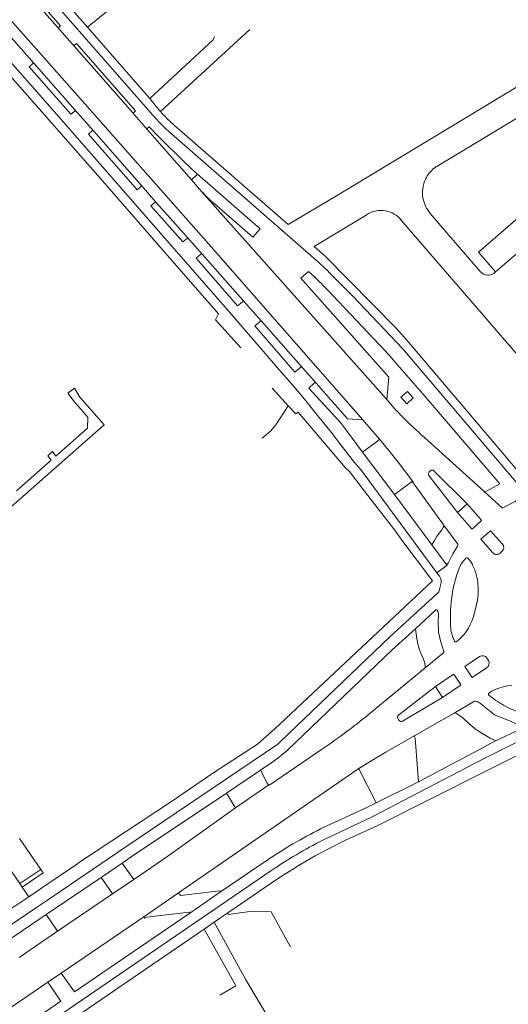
# Model space of a CAD drawing. Extents: x 145000 to 155000, y 457500 to 470000.
# Tile 302 of 548: x 148358 to 148451, y 465123 to 465311. Entities that reach past the tile are written whole.
import ezdxf

# ---------------------------------------------------------------- set-up
doc = ezdxf.new("R2010")
doc.units = 0
doc.header["$LTSCALE"] = 0.2
doc.header["$MEASUREMENT"] = 0
doc.layers.add('kant verharding', color=252, linetype='Continuous', lineweight=0)

msp = doc.modelspace()

# ---------------------------------------------------------------- linework, layer by layer
at = {"layer": 'kant verharding', "lineweight": 0}
for p, q in [((148371.08, 465309.44), (148383.78, 465319.65)), ((148365.97, 465309.66), (148360.37, 465316.03)), ((148365.4, 465309.39), (148360.07, 465315.47)), ((148368.62, 465305.73), (148365.4, 465309.39)), ((148365.68, 465309.39), (148365.97, 465309.66)), ((148385, 465293.36), (148401.98, 465308.99)), ((148360.92, 465302.48), (148356.11, 465307.95)), ((148368.98, 465306.28), (148368.62, 465305.97)), ((148380.22, 465293.47), (148368.98, 465306.28)), ((148379.65, 465293.17), (148368.62, 465305.73)), ((148360.02, 465301.88), (148360.71, 465302.49)), ((148368.71, 465293.7), (148360.92, 465302.48)), ((148367.95, 465292.83), (148360.02, 465301.88)), ((148368.68, 465293.46), (148367.95, 465292.83)), ((148368.71, 465293.7), (148372.28, 465289.64)), ((148382.55, 465289.89), (148379.65, 465293.17)), ((148379.94, 465293.2), (148380.22, 465293.47)), ((148455.59, 465293.78), (148437.78, 465283.03)), ((148371.29, 465289.07), (148371.98, 465289.69)), ((148381.34, 465279.34), (148372.28, 465289.64)), ((148382.86, 465290.43), (148382.52, 465290.17)), ((148390.89, 465280.38), (148382.55, 465289.89)), ((148414.71, 465264.99), (148386.57, 465289.59)), ((148387.68, 465290.7), (148409.28, 465271.84)), ((148380.55, 465278.48), (148371.29, 465289.07)), ((148448.81, 465262.82), (148471.48, 465282.46)), ((148392.04, 465281.41), (148390.89, 465280.38)), ((148390.89, 465280.38), (148392.83, 465278.15)), ((148392.04, 465281.41), (148403.97, 465271.01)), ((148381.28, 465279.1), (148380.55, 465278.48)), ((148381.34, 465279.34), (148384.11, 465276.12)), ((148417.09, 465276.48), (148409.28, 465271.84)), ((148383.19, 465275.43), (148383.96, 465276.11)), ((148389.26, 465268.53), (148383.19, 465275.43)), ((148390.07, 465269.45), (148384.11, 465276.12)), ((148402.59, 465269.45), (148395.13, 465275.92)), ((148424.15, 465273.63), (148414.27, 465267.64)), ((148430.79, 465272.73), (148457.77, 465241.48)), ((148436.35, 465273.98), (148445.87, 465262.93)), ((148403.97, 465271.01), (148402.59, 465269.45)), ((148390.05, 465269.2), (148389.26, 465268.53)), ((148392.98, 465266.14), (148390.07, 465269.45)), ((148391.8, 465265.42), (148392.71, 465266.22)), ((148399.69, 465256.35), (148391.8, 465265.42)), ((148400.67, 465257.44), (148392.98, 465266.14)), ((148413.17, 465262.94), (148411.7, 465261.65)), ((148413.84, 465262.35), (148413.17, 465262.94)), ((148421.67, 465258.16), (148417.96, 465261.88)), ((148426.75, 465248.92), (148416.67, 465259.53)), ((148421.67, 465258.16), (148431.1, 465248.26)), ((148400.62, 465257.13), (148399.69, 465256.35)), ((148404.21, 465253.44), (148400.67, 465257.44)), ((148402.99, 465252.57), (148404.01, 465253.45)), ((148410.6, 465243.73), (148402.99, 465252.57)), ((148411.7, 465244.93), (148404.21, 465253.44)), ((148431.1, 465248.26), (148454.19, 465221.07)), ((148431.89, 465249.84), (148445.49, 465233.83)), ((148411.69, 465244.67), (148410.6, 465243.73)), ((148414.61, 465241.65), (148411.7, 465244.93)), ((148406.27, 465240.7), (148409.33, 465237.31)), ((148413.27, 465240.68), (148414.35, 465241.69)), ((148420.62, 465234.86), (148414.61, 465241.65)), ((148409.33, 465237.31), (148410.75, 465235.84)), ((148429.47, 465236.91), (148428.07, 465238.55)), ((148423.52, 465234.69), (148420.62, 465234.86)), ((148426.71, 465230.97), (148428.49, 465228.86)), ((148429.57, 465220.49), (148423.49, 465228.55)), ((148423.05, 465225.26), (148437.64, 465205.54)), ((148441.57, 465217.03), (148436.07, 465224.11)), ((148436.17, 465224.75), (148436.4, 465224.98)), ((148437.07, 465224.96), (148443.4, 465218.66)), ((148433.01, 465222.85), (148438.9, 465214.7)), ((148436.68, 465210.87), (148429.57, 465220.49)), ((148443.4, 465218.66), (148441.57, 465217.03)), ((148446.08, 465215.64), (148443.4, 465218.66)), ((148441.57, 465217.03), (148444.23, 465213.98)), ((148444.45, 465213.97), (148446.07, 465215.43)), ((148447.85, 465213.55), (148446, 465211.96)), ((148450.13, 465211.03), (148447.85, 465213.55)), ((148436.77, 465204.05), (148430.73, 465212.05)), ((148436.68, 465210.87), (148439.36, 465207.23)), ((148446, 465211.96), (148448.3, 465209.34)), ((148449.66, 465209.29), (148450.02, 465209.62)), ((148438.1, 465204.91), (148437.64, 465205.54)), ((148406.79, 465175.86), (148436.77, 465204.05)), ((148438.03, 465202.13), (148438.37, 465203.4)), ((148442.93, 465187.7), (148445.75, 465189.6)), ((148447.15, 465189.31), (148447.42, 465188.88)), ((148444.34, 465185.62), (148442.93, 465187.7)), ((148447.09, 465187.47), (148444.34, 465185.62)), ((148437.33, 465183.89), (148440.7, 465186.17)), ((148440.99, 465186.08), (148442.14, 465184.34)), ((148430.36, 465178.52), (148437.33, 465183.89)), ((148437.33, 465183.89), (148438.71, 465181.82)), ((148442.07, 465184.08), (148438.71, 465181.82)), ((148438.71, 465181.82), (148431.1, 465177.31)), ((148433.41, 465174.59), (148440.89, 465178.84)), ((148430.39, 465177.52), (148430.22, 465177.8)), ((148407.34, 465172.93), (148409.49, 465175.05)), ((148378.19, 465153.28), (148407.34, 465172.93)), ((148390.29, 465145.89), (148422.59, 465168.21)), ((148397.56, 465163.59), (148404.03, 465167.97)), ((148426.04, 465161.79), (148422.83, 465168.12)), ((148426.04, 465161.79), (148434.14, 465165.79)), ((148405.64, 465165.18), (148399.27, 465160.83)), ((148380.08, 465151.94), (148395.8, 465162.4)), ((148395.8, 465162.4), (148397.56, 465163.59)), ((148386.41, 465151.65), (148399.27, 465160.83)), ((148358.22, 465146.41), (148350.6, 465157.5)), ((148358.13, 465154.98), (148362.2, 465149.11)), ((148420.22, 465154.64), (148417.27, 465153.16)), ((148380.08, 465151.94), (148377.72, 465150.31)), ((148379.92, 465147.2), (148386.41, 465151.65)), ((148396.43, 465144.83), (148405.15, 465150.76)), ((148362.2, 465149.11), (148358.22, 465146.41)), ((148377.72, 465150.31), (148373.69, 465147.58)), ((148377.72, 465150.31), (148379.92, 465147.2)), ((148373.69, 465147.58), (148363.21, 465140.54)), ((148373.69, 465147.58), (148375.88, 465144.46)), ((148375.88, 465144.46), (148379.92, 465147.2)), ((148358.68, 465145.73), (148358.22, 465146.41)), ((148359.95, 465143.91), (148358.68, 465145.73)), ((148359.95, 465143.91), (148363.57, 465146.37)), ((148390.29, 465145.89), (148388.45, 465144.63)), ((148354.98, 465140.59), (148359.95, 465143.91)), ((148365.39, 465137.33), (148375.88, 465144.46)), ((148388.45, 465144.63), (148381.81, 465140.09)), ((148396.43, 465144.83), (148390.58, 465140.79)), ((148354.23, 465137.04), (148361.38, 465141.86)), ((148363.21, 465140.54), (148355.9, 465135.51)), ((148363.21, 465140.54), (148365.39, 465137.33)), ((148381.81, 465140.09), (148366.07, 465129.34)), ((148368.61, 465125.78), (148390.58, 465140.79)), ((148397.83, 465140.82), (148395.22, 465139.04)), ((148406.1, 465141.03), (148409.24, 465135.28)), ((148393.31, 465137.75), (148395.22, 465139.04)), ((148393.31, 465137.75), (148399.22, 465127.19)), ((148395.22, 465139.04), (148401.27, 465128.07)), ((148358.07, 465132.32), (148365.39, 465137.33)), ((148409.24, 465135.28), (148409.76, 465134.34)), ((148366.07, 465129.34), (148363.57, 465127.61)), ((148366.07, 465129.34), (148368.61, 465125.78)), ((148363.57, 465127.61), (148366.05, 465123.99)), ((148401.27, 465128.07), (148419.54, 465097.44))]:
    msp.add_line(p, q, dxfattribs=at)
at = {"layer": 'kant verharding', "lineweight": 0, "flags": 128}
for points in [[(148384.01, 465292.16), (148367.32, 465311.19), (148352.87, 465327.53), (148344.38, 465336.91), (148338.95, 465342.8)], [(148345.39, 465338.17), (148353.67, 465329.15), (148371.08, 465309.44), (148383.32, 465295.41)], [(148423.52, 465234.69), (148394.18, 465268.14), (148370.67, 465294.78), (148344.54, 465324.27)], [(148338.76, 465320.22), (148346.19, 465311.69), (148373.97, 465280.14), (148386.34, 465265.95), (148396.02, 465254.84)], [(148423.05, 465225.26), (148421.95, 465226.54), (148419.74, 465229.43), (148417.5, 465232.3), (148415.24, 465235.14), (148412.94, 465237.97), (148411.85, 465239.29), (148410.74, 465240.6), (148409.62, 465241.9), (148408.48, 465243.18), (148398.2, 465255.09), (148386.3, 465268.75), (148364.35, 465293.81), (148341.72, 465319.52)], [(148472.95, 465314.86), (148471.44, 465313.55), (148469.12, 465307.82), (148417.89, 465276.96), (148417.09, 465276.48)], [(148382.94, 465295.84), (148395.03, 465307), (148395.3, 465307.65)], [(148471.48, 465282.46), (148468.2, 465286.22), (148445.55, 465266.6), (148448.81, 465262.82)], [(148428.07, 465238.55), (148408.37, 465260.7), (148392.83, 465278.15)], [(148414.27, 465267.64), (148416.34, 465265.86), (148429.79, 465252.16), (148431.89, 465249.84)], [(148411.7, 465261.65), (148428.47, 465242.78), (148428.07, 465238.55)], [(148396.02, 465254.84), (148395.45, 465253.71), (148400.3, 465248.4)], [(148449.63, 465222.5), (148434.94, 465239.63), (148429.64, 465245.7)], [(148367.37, 465239.76), (148368.61, 465240.68), (148369.65, 465238.99), (148374.29, 465233.74), (148354.45, 465216.26), (148335.55, 465203.38)], [(148419.45, 465233.91), (148419.2, 465234.24), (148413.27, 465240.68)], [(148357.56, 465221.17), (148364.19, 465227.03), (148363.52, 465227.81), (148364.42, 465228.62), (148365.09, 465227.79), (148371.09, 465233.07), (148371.18, 465235.21), (148368.53, 465238.22), (148367.44, 465239.68)], [(148433.13, 465238.88), (148431.88, 465237.73), (148430.74, 465239), (148432.04, 465240.1), (148433.13, 465238.88)], [(148404.34, 465231.18), (148405.97, 465232.5), (148406.93, 465233.7), (148409.33, 465237.31)], [(148410.75, 465235.84), (148411.24, 465236.15), (148420.18, 465225.62), (148420.99, 465224.82), (148423.59, 465221.41)], [(148423.49, 465228.55), (148420.43, 465232.65), (148419.45, 465233.91)], [(148423.52, 465234.69), (148425.52, 465232.38), (148426.71, 465230.97)], [(148445.49, 465233.83), (148452.93, 465225.08), (148454.07, 465223.77)], [(148446.63, 465221.02), (148446.54, 465221.07), (148435.29, 465231.3)], [(148423.49, 465228.55), (148426.4, 465230.66), (148426.71, 465230.97)], [(148428.49, 465228.86), (148430.25, 465226.63), (148431.64, 465224.79), (148433.02, 465222.94), (148433.03, 465222.9), (148433.01, 465222.85)], [(148433.01, 465222.85), (148432.98, 465222.85), (148432.91, 465222.91), (148432.8, 465222.89), (148432.7, 465222.82), (148432.47, 465222.6), (148429.57, 465220.49)], [(148446.63, 465221.02), (148446.8, 465220.99), (148446.96, 465221.04), (148449.63, 465222.5)], [(148423.59, 465221.41), (148429.83, 465213.42), (148430.73, 465212.05)], [(148450.19, 465217.94), (148450.11, 465217.92), (148450.03, 465217.95), (148446.63, 465221.02)], [(148452.58, 465219.31), (148452.57, 465219.2), (148452.51, 465219.1), (148450.19, 465217.94)], [(148436.68, 465210.87), (148437.15, 465211.73), (148437.67, 465212.57), (148438.58, 465213.74), (148438.85, 465214.17), (148438.93, 465214.36), (148438.95, 465214.47), (148438.94, 465214.55), (148438.9, 465214.7)], [(148441.61, 465210.8), (148441.62, 465210.91), (148441.59, 465211.01), (148438.9, 465214.7)], [(148439.36, 465207.23), (148439.46, 465207.34), (148439.51, 465207.29), (148439.57, 465207.27), (148439.63, 465207.27), (148439.71, 465207.32), (148439.78, 465207.41), (148440.67, 465209.17), (148441.54, 465210.64), (148441.61, 465210.8)], [(148439.36, 465207.23), (148439.55, 465206.99), (148437.64, 465205.54)], [(148443.53, 465208.33), (148443.43, 465208.4), (148443.36, 465208.42), (148443.25, 465208.41), (148443.15, 465208.35)], [(148409.49, 465175.05), (148428.68, 465193.38), (148437.61, 465201.54)], [(148440.98, 465192.54), (148441.01, 465192.48), (148441.1, 465192.41), (148441.2, 465192.39), (148441.3, 465192.42), (148441.85, 465192.86), (148442.32, 465193.3), (148442.74, 465193.75), (148443.12, 465194.23), (148443.39, 465194.63), (148443.64, 465195.05), (148443.96, 465195.7), (148444.26, 465196.37), (148444.5, 465197.06), (148444.96, 465198.72), (148445.35, 465200.37), (148445.42, 465200.89)], [(148433.53, 465194.92), (148437.43, 465198.52), (148437.52, 465198.51), (148437.61, 465198.48), (148437.7, 465198.4)], [(148433.53, 465194.92), (148429.11, 465190.87), (148409.11, 465171.72), (148407.68, 465170.54), (148406.42, 465169.6), (148404.03, 465167.97)], [(148433.53, 465194.92), (148433.65, 465193.94), (148433.82, 465192.96), (148434.01, 465192.01), (148434.25, 465191.07), (148434.63, 465190.09), (148435.05, 465189.12), (148435.24, 465188.52), (148435.4, 465187.9), (148435.42, 465187.72), (148435.42, 465187.62), (148435.38, 465187.49), (148435.32, 465187.38)], [(148437.95, 465194.27), (148438.11, 465193.42), (148438.31, 465192.58), (148438.65, 465191.59), (148438.94, 465190.58)], [(148438.94, 465190.58), (148438.96, 465190.47), (148438.93, 465190.39), (148435.32, 465187.38)], [(148435.32, 465187.38), (148430.7, 465183.6), (148424.53, 465178.52)], [(148451.91, 465184.1), (148451.07, 465184.02), (148450.24, 465183.86), (148449.4, 465183.63), (148448.6, 465183.31), (148448.07, 465183.04), (148447.58, 465182.69), (148447.49, 465182.59), (148447.46, 465182.52), (148447.47, 465182.4), (148447.53, 465182.3)], [(148440.89, 465178.84), (148444.77, 465181.1), (148444.8, 465181.06), (148444.9, 465181.13), (148445.03, 465181.14)], [(148448.67, 465173.48), (148448.72, 465173.61), (148447.75, 465174.11), (148446.79, 465174.65), (148445.85, 465175.22), (148444.94, 465175.83), (148443.73, 465176.85), (148442.55, 465177.93), (148441.96, 465178.37), (148441.33, 465178.77), (148441.14, 465178.86), (148441.04, 465178.88), (148440.89, 465178.84)], [(148448.72, 465178.48), (148450.18, 465177.86), (148451.66, 465177.31), (148452.72, 465176.78), (148453.74, 465176.19), (148453.81, 465176.13)], [(148369.98, 465150.71), (148387.08, 465162.05), (148395.17, 465167.56), (148401.15, 465171.41), (148403.44, 465172.95), (148406.79, 465175.86)], [(148456.75, 465175.26), (148446.53, 465170.13), (148425.33, 465159.13), (148415.93, 465154.66)], [(148453.81, 465176.13), (148453.82, 465176.12), (148453.83, 465176.03), (148453.78, 465175.95), (148448.67, 465173.48)], [(148420.22, 465154.64), (148426.24, 465157.4), (148457.95, 465173.33)], [(148433.41, 465174.59), (148427.89, 465171.42), (148425.23, 465169.83), (148422.59, 465168.21)], [(148434.14, 465165.79), (148433.49, 465174.07), (148433.34, 465174.34)], [(148448.67, 465173.48), (148445.59, 465171.89), (148434.14, 465165.79)], [(148415.87, 465172.07), (148405.79, 465165.21), (148405.72, 465165.18), (148405.64, 465165.18)], [(148404.03, 465167.97), (148405.3, 465165.53), (148405.56, 465165.22), (148405.64, 465165.18)], [(148397.56, 465163.59), (148399.05, 465161.23), (148399.24, 465160.96), (148399.27, 465160.9), (148399.27, 465160.83)], [(148415.48, 465156.8), (148424.31, 465160.86), (148426.04, 465161.79)], [(148361.38, 465141.86), (148363.29, 465143.15), (148378.19, 465153.28)], [(148417.27, 465153.16), (148414.47, 465151.68), (148411.72, 465150.11), (148409.48, 465148.73), (148407.29, 465147.28), (148397.83, 465140.82)], [(148363.57, 465146.37), (148368.81, 465149.93), (148369.98, 465150.71)], [(148294.69, 465069.38), (148327.1, 465094.04), (148334.66, 465099.67), (148342.54, 465105.35), (148349.43, 465110.16), (148406.01, 465148.81)], [(148362.2, 465149.11), (148362.66, 465148.45), (148358.68, 465145.73)], [(148388.45, 465144.63), (148388.78, 465144.16), (148396.3, 465145.03), (148396.43, 465144.83)], [(148390.58, 465140.79), (148390.48, 465140.96), (148382.4, 465140.03), (148382.03, 465139.79), (148381.81, 465140.09)], [(148406.1, 465141.03), (148401.98, 465141.08), (148397.89, 465140.54), (148397.83, 465140.82)], [(148332.3, 465095.49), (148339.27, 465100.59), (148347.71, 465106.56), (148393.31, 465137.75)], [(148363.57, 465127.61), (148317.94, 465096.46), (148315.19, 465094.49), (148299.96, 465082.91)], [(148399.22, 465127.19), (148399.35, 465126.96), (148396.3, 465125.14)], [(148294.22, 465071.64), (148325.8, 465095.6), (148329.58, 465098.5), (148334.7, 465102.32), (148342.95, 465108.2), (148347.3, 465111.23), (148366.05, 465123.99)]]:
    msp.add_lwpolyline(points, dxfattribs=at)
at = {"layer": 'kant verharding', "lineweight": 0}
for centre, radius, start, end in [((148365.54, 465309.53), 0.198, 225.8257, 314.1743), ((148368.77, 465305.85), 0.192, 140.882, 220.5154), ((148408.36, 465314.29), 31.37, 217.0233, 221.8687), ((148379.77, 465293.39), 0.251, 242.0914, 312.9415), ((148408.74, 465314.65), 31.89, 221.8872, 228.6712), ((148382.73, 465290.05), 0.243, 148.8838, 220.4088), ((148440.83, 465277.91), 5.96, 128.3412, 154.1375), ((148440.81, 465277.95), 5.91, 120.8258, 128.3879), ((148440.82, 465277.91), 5.95, 154.1253, 190.1819), ((148440.98, 465277.98), 6.11, 190.5169, 220.8337), ((148383.23, 465228.82), 47.94, 43.5802, 48.9714), ((148378.02, 465223.64), 52.74, 42.8804, 47.221), ((148447.39, 465264.16), 1.95, 219.0954, 265.6126), ((148447.39, 465264.17), 1.96, 265.3923, 316.365), ((148371.65, 465196.58), 75.99, 40.268, 43.5312), ((148445.96, 465215.54), 0.158, 315.1699, 41.6625), ((148444.35, 465214.08), 0.156, 222.1891, 312.6293), ((148449.33, 465210.38), 1.03, 311.9943, 38.8352), ((148449, 465209.96), 0.936, 221.2909, 314.9327), ((148447.19, 465204.26), 5.74, 134.6726, 159.4434), ((148439.99, 465204.93), 4.91, 26.5525, 43.8266), ((148434.6, 465202.21), 10.94, 15.1258, 26.6458), ((148465.1, 465197.54), 24.88, 159.4201, 171.2498), ((148436.94, 465202.85), 8.51, 3.6744, 15.1395), ((148436.71, 465203.88), 1.73, 343.6944, 36.3735), ((148427.07, 465202.22), 18.4, 355.8534, 3.6424), ((148437.01, 465202.41), 1.06, 304.7377, 344.9558), ((148468.36, 465197.02), 28.17, 171.215, 183.0335), ((148469.55, 465196.16), 31.66, 177.4649, 183.4382), ((148448.17, 465195.95), 7.96, 183.0345, 205.3626), ((148469.9, 465207.86), 36.22, 228.5847, 234.2163), ((148458.52, 465195.1), 16.87, 229.3679, 240.7796), ((148458.58, 465194.95), 16.78, 240.3231, 251.5895), ((148422.67, 465168.06), 0.171, 20.74, 119.029)]:
    msp.add_arc(centre, radius, start, end, dxfattribs=at)
at = {"layer": 'kant verharding', "lineweight": 0, "extrusion": (0, 0, -1)}
for centre, radius, start, end in [((-148360.81, 465302.38), 0.15, 50.3368, 137.9525), ((-148368.55, 465293.6), 0.186, 147.057, 229.0034), ((-148404.16, 465309.72), 26.73, 311.1565, 318.9549), ((-148372.1, 465289.48), 0.241, 60.8595, 137.9396), ((-148533.1, 465434.18), 207.93, 312.7159, 316.2647), ((-148381.14, 465279.26), 0.214, 158.6386, 230.1014), ((-148412.03, 465295.55), 25.91, 310.7229, 317.8094), ((-148384.04, 465276.06), 0.095, 29.9517, 138.1082), ((-148426.99, 465269.59), 4.94, 55.9573, 100.1398), ((-148426.99, 465269.6), 4.93, 100.1891, 140.5301), ((-148434.26, 465259.11), 17.69, 55.1512, 55.4585), ((-148389.93, 465269.34), 0.182, 140.4097, 229.8981), ((-148392.78, 465265.95), 0.278, 75.0708, 137.2582), ((-148400.46, 465257.32), 0.246, 150.0584, 230.2926), ((-148404.11, 465253.35), 0.139, 46.4771, 137.5724), ((-148411.56, 465244.81), 0.19, 141.0282, 226.5115), ((-148414.46, 465241.51), 0.211, 58.2604, 137.1546), ((-148493.27, 465297.31), 87.86, 311.2958, 316.5688), ((-148436.54, 465224.36), 0.533, 331.0377, 47.0256), ((-148436.73, 465224.64), 0.471, 45.6605, 136.8931), ((-148435.71, 465197.43), 2.22, 154.0933, 176.6483), ((-148446.31, 465188.78), 0.994, 55.9373, 147.4713), ((-148446.49, 465188.35), 1.07, 150.4809, 236.1177), ((-148440.78, 465185.94), 0.247, 69.2193, 146.595), ((-148441.96, 465184.25), 0.202, 151.8624, 235.9023), ((-148444.23, 465178.31), 2.94, 105.9463, 125.7648), ((-148353.85, 465264.36), 111.19, 230.529, 236.0942), ((-148430.69, 465178.08), 0.551, 328.8624, 52.3481), ((-148430.86, 465177.8), 0.545, 243.6217, 329.5404), ((-148433.5, 465174.43), 0.186, 330.0541, 58.8727), ((-148454.86, 465077.63), 88.42, 55.7944, 63.557), ((-148455.06, 465076.96), 87, 55.6806, 63.2662)]:
    msp.add_arc(centre, radius, start, end, dxfattribs=at)

doc.saveas('drawing.dxf')
